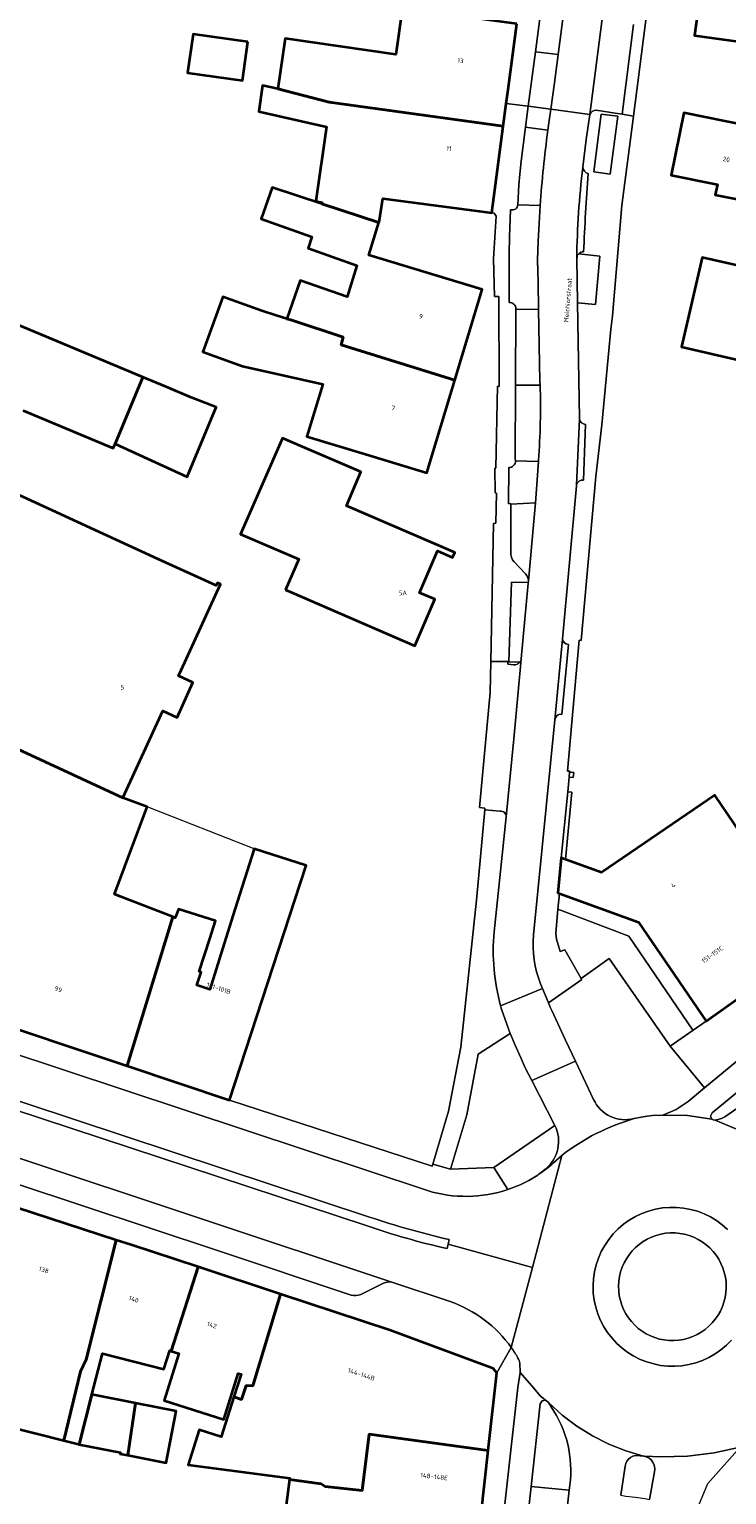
# Model space of a CAD drawing. Header units: metres. Extents: x 197700 to 204338, y 317132 to 325229.
# Tile 756 of 1056: x 203541 to 203596, y 319223 to 319338. Entities that reach past the tile are written whole.
import ezdxf
from ezdxf.enums import TextEntityAlignment as Align

# ---------------------------------------------------------------- set-up
doc = ezdxf.new("R2010")
doc.units = ezdxf.units.M
for name, color, linetype, lineweight in [('B-WE-GR-BEPLANTING_CULTUUR_BODEMBEDEKKER-GV', 90, 'Continuous', 18), ('B-WE-GR-BEPLANTING_CULTUUR_HEESTERS-GV', 90, 'Continuous', 18), ('B-WE-IE-TERREINAFSCHEIDING_KUNSTMATIG_MUUR-G', 90, 'IE-TERREINAFSCHEIDING-KUNSTMATIG-DICHT', 18), ('B-WE-IE-TERREINAFSCHEIDING_KUNSTMATIG_MUUR-GV', 90, 'Continuous', 18), ('B-WE-OG-BEBOUWING-GV', 7, 'Continuous', 35), ('B-WE-OG-BEBOUWING-T18', 10, 'Continuous', 18), ('B-WE-OG-TERREIN_ERF-GV', 7, 'Continuous', 18), ('B-WE-OG-TOPOGRAFIE-T18', 10, 'Continuous', 18), ('B-WE-VH-VERHARDING_ASFALT-GV', 252, 'Continuous', 18), ('B-WE-VH-VERHARDING_BETONSTRAATSTEEN-GV', 252, 'Continuous', 18), ('B-WE-VH-VERHARDING_GESLOTEN-GV', 252, 'Continuous', 18), ('B-WE-VH-VERHARDING_OPEN-GV', 252, 'Continuous', 18), ('B-WE-VH-VERHARDING_SIERBESTRATING-GV', 252, 'Continuous', 18), ('B-WE-VH-VERHARDING_TEGEL-GV', 252, 'Continuous', 18)]:
    doc.layers.add(name, color=color, linetype=linetype, lineweight=lineweight)
doc.styles.add('NLCS-ISO-M200-T18', font='NLCS-ISO.ttf', dxfattribs={"height": 0.36})
doc.linetypes.add('IE-TERREINAFSCHEIDING-KUNSTMATIG-DICHT', pattern='A,8,-1,[82,NLCS.SHX,S=0.75,R=90,X=0,Y=0],-1', length=10)

msp = doc.modelspace()

# ---------------------------------------------------------------- linework, layer by layer
at = {"layer": 'B-WE-GR-BEPLANTING_CULTUUR_BODEMBEDEKKER-GV'}
for points in [[(203595.396, 319252.519), (203595.596, 319252.577), (203595.892, 319252.659), (203596.166, 319252.798), (203600.598, 319255.863), (203599.782, 319256.894), (203595.165, 319253.092), (203595.041, 319252.847), (203595.139, 319252.592), (203595.242, 319252.547)], [(203596.268, 319239.426), (203596.251, 319239.804), (203596.201, 319240.179), (203596.117, 319240.549), (203596, 319240.909), (203595.852, 319241.257), (203595.673, 319241.591), (203595.465, 319241.907), (203595.23, 319242.204), (203594.969, 319242.478), (203594.684, 319242.728), (203594.379, 319242.952), (203594.054, 319243.147), (203593.714, 319243.313), (203593.36, 319243.447), (203592.995, 319243.55), (203592.623, 319243.619), (203592.246, 319243.655), (203591.867, 319243.657), (203591.49, 319243.625), (203591.117, 319243.56), (203590.752, 319243.462), (203590.396, 319243.331), (203590.054, 319243.169), (203589.727, 319242.977), (203589.419, 319242.757), (203589.132, 319242.51), (203588.868, 319242.239), (203588.63, 319241.945), (203588.418, 319241.63), (203588.236, 319241.299), (203588.084, 319240.952), (203587.963, 319240.593), (203587.875, 319240.225), (203587.821, 319239.85), (203587.8, 319239.472), (203587.813, 319239.093), (203587.859, 319238.718), (203587.939, 319238.348), (203588.052, 319237.986), (203588.196, 319237.636), (203588.372, 319237.3), (203588.576, 319236.982), (203588.808, 319236.683), (203589.066, 319236.405), (203589.348, 319236.152), (203589.651, 319235.926), (203589.973, 319235.727), (203590.312, 319235.557), (203590.664, 319235.419), (203591.028, 319235.313), (203591.399, 319235.239), (203591.776, 319235.199), (203592.154, 319235.193), (203592.532, 319235.221), (203592.906, 319235.282), (203593.272, 319235.377), (203593.629, 319235.503), (203593.973, 319235.662), (203594.302, 319235.85), (203594.612, 319236.067), (203594.902, 319236.311), (203595.169, 319236.579), (203595.41, 319236.871), (203595.625, 319237.183), (203595.811, 319237.512), (203595.967, 319237.857), (203596.092, 319238.215), (203596.183, 319238.582), (203596.242, 319238.956), (203596.267, 319239.334)]]:
    msp.add_lwpolyline(points, close=True, dxfattribs=at)
msp.add_lwpolyline([(203582.709, 319229.64), (203582.276, 319230.306), (203582.051, 319230.494), (203581.779, 319230.446), (203581.638, 319230.209), (203580.917, 319223.722), (203583.906, 319223.424)], dxfattribs=at)
msp.add_lwpolyline([(203583.906, 319223.424, 0.1851779), (203582.709, 319229.64)], format="xyb", dxfattribs=at)
at = {"layer": 'B-WE-GR-BEPLANTING_CULTUUR_HEESTERS-GV'}
for points in [[(203585.855, 319327.106), (203587.134, 319326.918), (203587.749, 319331.49), (203586.437, 319331.651)], [(203593.656, 319259.594), (203593.65, 319259.602), (203588.619, 319266.984), (203583.033, 319269.122), (203582.863, 319267.197), (203582.905, 319266.76), (203583.21, 319265.795), (203583.561, 319265.932), (203584.856, 319263.655), (203587.059, 319265.225), (203591.848, 319258.332)], [(203580.974, 319255.65), (203580.458, 319256.63), (203580.126, 319257.374), (203579.635, 319258.469), (203579.313, 319259.247), (203579.283, 319259.33), (203576.747, 319257.708), (203575.854, 319252.939), (203574.607, 319248.754), (203574.572, 319248.673), (203577.983, 319248.799), (203582.796, 319252.109)]]:
    msp.add_lwpolyline(points, close=True, dxfattribs=at)
for points in [[(203584.533, 319320.418), (203584.507, 319320.294), (203584.57, 319316.798), (203585.993, 319316.678), (203586.333, 319320.474), (203584.665, 319320.669)], [(203580.699, 319294.807), (203579.377, 319294.839), (203579.177, 319288.564), (203580.038, 319288.538)], [(203580.142, 319288.804), (203580.692, 319294.764), (203580.699, 319294.807)]]:
    msp.add_lwpolyline(points, dxfattribs=at)
for points in [[(203584.665, 319320.669, 0.1530634), (203584.533, 319320.418)], [(203580.038, 319288.538, 0.1352425), (203580.142, 319288.804)]]:
    msp.add_lwpolyline(points, format="xyb", dxfattribs=at)
at = {"layer": 'B-WE-IE-TERREINAFSCHEIDING_KUNSTMATIG_MUUR-G'}
msp.add_lwpolyline([(203559.131, 319273.85), (203550.726, 319277.156)], dxfattribs=at)
at = {"layer": 'B-WE-IE-TERREINAFSCHEIDING_KUNSTMATIG_MUUR-GV'}
for points in [[(203583.913, 319279.503), (203584.241, 319279.471), (203584.28, 319279.869), (203583.952, 319279.901)], [(203583.613, 319273.033), (203584.129, 319278.326), (203583.801, 319278.358), (203583.293, 319273.15)]]:
    msp.add_lwpolyline(points, close=True, dxfattribs=at)
at = {"layer": 'B-WE-OG-BEBOUWING-GV'}
for points in [[(203603.708, 319343.797), (203594.779, 319345.059), (203593.785, 319337.838), (203598.739, 319337.157), (203603.729, 319336.588), (203603.712, 319336.472), (203606.188, 319336.132), (203607.223, 319343.476), (203603.732, 319343.968)], [(203579.787, 319338.746), (203570.803, 319339.946), (203570.788, 319339.842), (203570.28, 319336.325), (203561.572, 319337.583), (203561, 319333.627), (203565.024, 319332.576), (203578.726, 319330.708), (203578.961, 319332.49), (203579.105, 319333.579)], [(203558.649, 319337.335), (203554.326, 319337.938), (203553.9, 319334.886), (203558.224, 319334.283)], [(203578.726, 319330.708), (203565.024, 319332.576), (203561, 319333.627), (203559.789, 319333.899), (203559.492, 319331.842), (203564.838, 319330.64), (203563.994, 319324.803), (203564.486, 319324.692), (203564.456, 319324.595), (203568.947, 319323.119), (203568.957, 319323.151), (203569.261, 319325.005), (203577.825, 319323.877)], [(203599.892, 319324.423), (203599.969, 319324.804), (203604.859, 319323.813), (203604.952, 319324.397), (203605.843, 319328.792), (203608.091, 319328.433), (203609.102, 319328.271), (203609.757, 319332.371), (203603.259, 319333.333), (203602.744, 319329.759), (203592.944, 319331.753), (203591.946, 319326.847), (203595.573, 319326.115), (203595.391, 319325.309), (203599.651, 319324.471)], [(203574.915, 319310.726), (203577.071, 319317.842), (203568.166, 319320.54), (203568.947, 319323.119), (203564.456, 319324.595), (203560.549, 319325.879), (203559.68, 319323.406), (203563.669, 319322.005), (203563.391, 319321.091), (203567.211, 319319.75), (203566.456, 319317.269), (203562.758, 319318.568), (203561.697, 319315.556), (203562.087, 319315.438), (203566.148, 319314.102), (203565.969, 319313.507)], [(203597.618, 319312.209), (203602.503, 319311.074), (203604.126, 319318.061), (203607.076, 319317.385), (203607.289, 319318.317), (203607.811, 319320.605), (203604.921, 319321.25), (203600.041, 319322.338), (203599.348, 319319.236), (203594.607, 319320.304), (203594.377, 319320.356), (203592.748, 319313.34)], [(203567.904, 319304.899), (203572.708, 319303.443), (203574.915, 319310.726), (203565.969, 319313.507), (203566.148, 319314.102), (203562.087, 319315.438), (203561.697, 319315.556), (203560.86, 319315.81), (203559.743, 319316.164), (203556.66, 319317.269), (203555.107, 319312.938), (203558.219, 319311.823), (203564.527, 319310.405), (203563.279, 319306.3)], [(203552.224, 319310.19), (203550.389, 319310.957), (203548.194, 319305.706), (203553.861, 319303.121), (203556.151, 319308.599), (203554.19, 319309.355)], [(203561.602, 319294.237), (203562.099, 319294.021), (203571.763, 319289.828), (203573.339, 319293.495), (203572.145, 319294.009), (203573.556, 319297.288), (203574.75, 319296.785), (203574.928, 319297.17), (203566.387, 319300.851), (203567.531, 319303.505), (203562.94, 319305.484), (203561.359, 319306.166), (203558.07, 319298.622), (203562.644, 319296.634)], [(203535.493, 319284.027), (203533.365, 319278.702), (203532.405, 319276.301), (203539.244, 319273.624), (203534.794, 319261.594), (203536.792, 319260.921), (203549.159, 319256.786), (203552.74, 319268.521), (203548.595, 319270.12), (203548.139, 319270.296), (203548.962, 319272.478), (203550.726, 319277.156), (203548.802, 319277.881)], [(203586.455, 319271.998), (203583.613, 319273.033), (203583.293, 319273.15), (203583.024, 319270.396), (203583.162, 319270.346), (203589.367, 319268.086), (203594.694, 319260.302), (203603.305, 319266.437), (203598.476, 319273.529), (203595.38, 319278.075)], [(203555.643, 319266.787), (203556.095, 319268.195), (203553.197, 319269.125), (203552.935, 319268.446), (203552.74, 319268.521), (203549.159, 319256.786), (203557.189, 319254.101), (203563.219, 319272.553), (203559.131, 319273.85), (203557.619, 319269.084), (203556.786, 319266.42), (203555.657, 319262.808), (203554.62, 319263.132), (203554.969, 319264.176), (203554.819, 319264.221)], [(203538.182, 319223.786), (203538.779, 319223.67), (203539.713, 319228.465), (203544.172, 319227.33), (203545.481, 319232.768), (203545.914, 319233.704), (203548.292, 319243.097), (203540.429, 319245.653), (203537.131, 319231.263), (203535.58, 319224.292), (203537.82, 319223.856)], [(203548.292, 319243.097), (203545.914, 319233.704), (203545.481, 319232.768), (203544.172, 319227.33), (203545.319, 319227.038), (203545.384, 319227.025), (203546.381, 319230.94), (203547.206, 319234.181), (203552.035, 319232.952), (203552.495, 319234.398), (203552.602, 319234.364), (203554.735, 319240.978), (203549.452, 319242.72)], [(203554.735, 319240.978), (203552.602, 319234.364), (203553.223, 319234.167), (203552.051, 319230.479), (203556.741, 319228.988), (203557.891, 319232.607), (203558.109, 319232.538), (203557.547, 319230.771), (203558.14, 319230.561), (203558.505, 319231.651), (203559.034, 319231.637), (203561.202, 319238.845)], [(203578.217, 319232.658), (203577.934, 319232.984), (203569.807, 319236.007), (203561.202, 319238.845), (203559.034, 319231.637), (203558.505, 319231.651), (203558.14, 319230.561), (203557.547, 319230.771), (203556.546, 319227.621), (203554.813, 319228.172), (203553.941, 319225.426), (203561.934, 319224.381), (203561.92, 319224.272), (203564.413, 319223.916), (203564.728, 319223.723), (203567.638, 319223.404), (203568.17, 319227.822), (203577.542, 319226.557)], [(203546.381, 319230.94), (203545.384, 319227.025), (203548.617, 319226.395), (203548.602, 319226.284), (203549.198, 319226.168), (203549.793, 319230.275)], [(203549.198, 319226.168), (203552.217, 319225.58), (203553.01, 319229.648), (203549.793, 319230.275)]]:
    msp.add_lwpolyline(points, close=True, dxfattribs=at)
for points in [[(203540.974, 319308.327), (203548.042, 319305.372), (203548.194, 319305.706), (203550.389, 319310.957), (203518.652, 319324.225)], [(203535.493, 319284.027), (203548.802, 319277.881), (203551.96, 319284.705), (203553.068, 319284.197), (203554.324, 319286.941), (203553.187, 319287.461), (203553.405, 319287.908), (203556.491, 319294.677), (203556.245, 319294.789), (203556.141, 319294.562), (203551.591, 319296.635), (203538.587, 319302.619)], [(203576.987, 319221.547), (203577.542, 319226.557), (203568.17, 319227.822), (203567.638, 319223.404), (203564.728, 319223.723), (203564.413, 319223.916), (203561.92, 319224.272), (203561.363, 319220.016)]]:
    msp.add_lwpolyline(points, dxfattribs=at)
at = {"layer": 'B-WE-OG-TERREIN_ERF-GV'}
for points in [[(203592.734, 319359.722), (203591.891, 319352.924), (203591.731, 319352.952), (203588.968, 319331.493), (203588.062, 319324.458), (203587.335, 319315.781), (203587.199, 319314.73), (203586.493, 319307.202), (203586.02, 319303.152), (203584.855, 319290.252), (203584.695, 319290.261), (203583.777, 319279.983), (203583.958, 319279.967), (203583.952, 319279.901), (203584.28, 319279.869), (203584.241, 319279.471), (203583.913, 319279.503), (203583.801, 319278.358), (203584.129, 319278.326), (203583.613, 319273.033), (203586.455, 319271.998), (203595.38, 319278.075), (203598.476, 319273.529)], [(203598.739, 319337.157), (203593.785, 319337.838), (203594.779, 319345.059), (203595.77, 319352.26), (203600.708, 319351.58)], [(203538.587, 319302.619), (203551.591, 319296.635), (203556.141, 319294.562), (203556.245, 319294.789), (203556.491, 319294.677), (203553.405, 319287.908), (203553.187, 319287.461), (203554.324, 319286.941), (203553.068, 319284.197), (203551.96, 319284.705), (203548.802, 319277.881), (203550.726, 319277.156), (203548.962, 319272.478), (203548.139, 319270.296), (203548.595, 319270.12), (203552.74, 319268.521), (203552.935, 319268.446), (203553.197, 319269.125), (203556.095, 319268.195), (203555.643, 319266.787), (203554.819, 319264.221), (203554.969, 319264.176), (203554.62, 319263.132), (203555.657, 319262.808), (203556.786, 319266.42), (203557.619, 319269.084), (203559.131, 319273.85), (203563.219, 319272.553), (203557.189, 319254.101), (203573.142, 319248.907), (203573.142, 319248.908), (203573.186, 319249.056), (203574.424, 319253.242), (203575.395, 319258.277), (203576.636, 319269.831), (203577.282, 319276.937), (203577.293, 319277.059), (203576.851, 319277.106), (203577.698, 319286.168), (203577.746, 319288.597), (203577.959, 319299.457), (203578.152, 319299.471), (203578.201, 319301.847), (203578.093, 319301.848), (203578.054, 319303.805), (203578.152, 319303.809), (203578.279, 319310.254), (203578.414, 319310.234), (203578.379, 319317.29), (203578.032, 319317.304), (203577.964, 319320.26), (203578.176, 319323.616), (203578.014, 319323.867), (203577.825, 319323.877), (203569.261, 319325.005), (203568.957, 319323.151), (203568.947, 319323.119), (203568.166, 319320.54), (203577.071, 319317.842), (203574.915, 319310.726), (203572.708, 319303.443), (203567.904, 319304.899), (203563.279, 319306.3), (203564.527, 319310.405), (203558.219, 319311.823), (203555.107, 319312.938), (203556.66, 319317.269), (203559.743, 319316.164), (203560.86, 319315.81), (203561.697, 319315.556), (203562.758, 319318.568), (203566.456, 319317.269), (203567.211, 319319.75), (203563.391, 319321.091), (203563.669, 319322.005), (203559.68, 319323.406), (203560.549, 319325.879), (203564.456, 319324.595), (203564.486, 319324.692), (203563.994, 319324.803), (203564.838, 319330.64), (203559.492, 319331.842), (203559.789, 319333.899), (203561, 319333.627), (203561.572, 319337.583), (203570.28, 319336.325), (203570.788, 319339.842)], [(203599.651, 319324.471), (203595.391, 319325.309), (203595.573, 319326.115), (203591.946, 319326.847), (203592.944, 319331.753), (203602.744, 319329.759)], [(203518.652, 319324.225), (203550.389, 319310.957), (203552.224, 319310.19), (203554.19, 319309.355), (203556.151, 319308.599), (203553.861, 319303.121), (203548.194, 319305.706), (203548.042, 319305.372), (203540.974, 319308.327)], [(203561.363, 319220.016), (203561.92, 319224.272), (203561.934, 319224.381), (203553.941, 319225.426), (203554.813, 319228.172), (203556.546, 319227.621), (203557.547, 319230.771), (203558.109, 319232.538), (203557.891, 319232.607), (203556.741, 319228.988), (203552.051, 319230.479), (203553.223, 319234.167), (203552.602, 319234.364), (203552.495, 319234.398), (203552.035, 319232.952), (203547.206, 319234.181), (203546.381, 319230.94), (203549.793, 319230.275), (203553.01, 319229.648), (203552.217, 319225.58), (203549.198, 319226.168), (203548.602, 319226.284), (203548.617, 319226.395), (203545.384, 319227.025), (203545.319, 319227.038), (203544.172, 319227.33), (203539.713, 319228.465)]]:
    msp.add_lwpolyline(points, dxfattribs=at)
for points in [[(203558.649, 319337.335), (203558.224, 319334.283), (203553.9, 319334.886), (203554.326, 319337.938)], [(203602.503, 319311.074), (203597.618, 319312.209), (203592.748, 319313.34), (203594.377, 319320.356), (203594.607, 319320.304), (203599.348, 319319.236), (203600.041, 319322.338), (203604.921, 319321.25), (203607.811, 319320.605), (203607.289, 319318.317), (203607.076, 319317.385), (203604.126, 319318.061)], [(203562.099, 319294.021), (203561.602, 319294.237), (203562.644, 319296.634), (203558.07, 319298.622), (203561.359, 319306.166), (203562.94, 319305.484), (203567.531, 319303.505), (203566.387, 319300.851), (203574.928, 319297.17), (203574.75, 319296.785), (203573.556, 319297.288), (203572.145, 319294.009), (203573.339, 319293.495), (203571.763, 319289.828)]]:
    msp.add_lwpolyline(points, close=True, dxfattribs=at)
at = {"layer": 'B-WE-VH-VERHARDING_ASFALT-GV'}
for points in [[(203572.775, 319246.983), (203534.61, 319259.631), (203489.625, 319274.625), (203481.829, 319277.216), (203480.62, 319273.916), (203489.552, 319270.955), (203533.413, 319256.396), (203568.198, 319244.905)], [(203567.939, 319244.238), (203533.161, 319255.693), (203489.308, 319270.236), (203480.36, 319273.207), (203479.2, 319270.045), (203492.105, 319265.647), (203505.085, 319261.34), (203506.983, 319260.71), (203524.942, 319254.751), (203569.966, 319239.786)], [(203600.598, 319255.863), (203596.166, 319252.798), (203595.892, 319252.659), (203595.596, 319252.577), (203595.396, 319252.519), (203597.834, 319251.491)], [(203601.303, 319249.317), (203600.614, 319249.793), (203597.834, 319251.491), (203595.396, 319252.519), (203595.242, 319252.547), (203595.139, 319252.592), (203593.221, 319252.902), (203591.28, 319252.921), (203590.477, 319252.902), (203590.058, 319252.845), (203589.571, 319252.768), (203589.021, 319252.648)], [(203574.466, 319243.128), (203574.395, 319242.774), (203581.032, 319240.943), (203583.325, 319249.753), (203582.686, 319249.16)], [(203583.325, 319249.753), (203581.032, 319240.943), (203579.36, 319234.643)], [(203581.532, 319248.268), (203581.449, 319248.204), (203580.749, 319247.776), (203580.058, 319247.429), (203579.092, 319247.066)], [(203589.83, 319226.096), (203591.12, 319226.042), (203593.224, 319226.106), (203595.313, 319226.357), (203597.372, 319226.794), (203598.153, 319227.352), (203599.626, 319228.231), (203600.276, 319228.664), (203600.88, 319229.16), (203601.431, 319229.713), (203601.925, 319230.318), (203603.162, 319232), (203603.705, 319232.801), (203604.183, 319233.643), (203604.595, 319234.519), (203604.937, 319235.425), (203605.207, 319236.354), (203605.404, 319237.302), (203605.526, 319238.262), (203605.568, 319239.122), (203605.607, 319242.944), (203605.892, 319244.706), (203601.853, 319248.748)], [(203596.378, 319243.926), (203595.958, 319244.295), (203595.507, 319244.625), (203595.028, 319244.914), (203594.525, 319245.158), (203594.003, 319245.357), (203593.465, 319245.508), (203592.915, 319245.61), (203592.359, 319245.663), (203591.8, 319245.666), (203591.243, 319245.619), (203590.693, 319245.523), (203590.153, 319245.378), (203589.628, 319245.185), (203589.123, 319244.946), (203588.641, 319244.663), (203588.186, 319244.337), (203587.763, 319243.973), (203587.373, 319243.572), (203587.021, 319243.138), (203586.709, 319242.675), (203586.44, 319242.185), (203586.215, 319241.673), (203586.037, 319241.143), (203585.907, 319240.599), (203585.827, 319240.046), (203585.795, 319239.488), (203585.814, 319238.93), (203585.883, 319238.375), (203586.001, 319237.829), (203586.168, 319237.295), (203586.381, 319236.779), (203586.64, 319236.283), (203586.942, 319235.813), (203587.284, 319235.371), (203587.665, 319234.962), (203588.081, 319234.588), (203588.528, 319234.254), (203589.004, 319233.96), (203589.504, 319233.71), (203590.024, 319233.506), (203590.561, 319233.349), (203591.109, 319233.241), (203591.665, 319233.182), (203592.224, 319233.173), (203592.781, 319233.213), (203593.333, 319233.304), (203593.874, 319233.443), (203594.4, 319233.631), (203594.908, 319233.864), (203595.393, 319234.142), (203595.851, 319234.462), (203596.279, 319234.822), (203596.673, 319235.219)], [(203596.673, 319235.219), (203596.279, 319234.822), (203595.851, 319234.462), (203595.393, 319234.142), (203594.908, 319233.864), (203594.4, 319233.631), (203593.874, 319233.443), (203593.333, 319233.304), (203592.781, 319233.213), (203592.224, 319233.173), (203591.665, 319233.182), (203591.109, 319233.241), (203590.561, 319233.349), (203590.024, 319233.506), (203589.504, 319233.71), (203589.004, 319233.96), (203588.528, 319234.254), (203588.081, 319234.588), (203587.665, 319234.962), (203587.284, 319235.371), (203586.942, 319235.813), (203586.64, 319236.283), (203586.381, 319236.779), (203586.168, 319237.295), (203586.001, 319237.829), (203585.883, 319238.375), (203585.814, 319238.93), (203585.795, 319239.488), (203585.827, 319240.046), (203585.907, 319240.599), (203586.037, 319241.143), (203586.215, 319241.673), (203586.44, 319242.185), (203586.709, 319242.675), (203587.021, 319243.138), (203587.373, 319243.572), (203587.763, 319243.973), (203588.186, 319244.337), (203588.641, 319244.663), (203589.123, 319244.946), (203589.628, 319245.185), (203590.153, 319245.378), (203590.693, 319245.523), (203591.243, 319245.619), (203591.8, 319245.666), (203592.359, 319245.663), (203592.915, 319245.61), (203593.465, 319245.508), (203594.003, 319245.357), (203594.525, 319245.158), (203595.028, 319244.914), (203595.507, 319244.625), (203595.958, 319244.295), (203596.378, 319243.926)], [(203579.36, 319234.643), (203581.032, 319240.943), (203574.395, 319242.774), (203574.323, 319242.42)], [(203569.966, 319239.786), (203574.548, 319238.26)], [(203580.032, 319233.416), (203580.053, 319232.668), (203581.128, 319231.439), (203581.641, 319230.836), (203582.051, 319230.494), (203582.276, 319230.306), (203583.351, 319229.336), (203584.509, 319228.466), (203585.74, 319227.703), (203587.034, 319227.052), (203588.381, 319226.52), (203589.77, 319226.111), (203589.83, 319226.096)], [(203587.99, 319223.031), (203588.314, 319225.309), (203588.365, 319225.511), (203588.455, 319225.699), (203588.582, 319225.864), (203588.74, 319226), (203588.922, 319226.101), (203589.121, 319226.163), (203589.83, 319226.096), (203589.77, 319226.111), (203588.381, 319226.52), (203587.034, 319227.052), (203585.74, 319227.703), (203584.509, 319228.466), (203583.351, 319229.336), (203582.276, 319230.306), (203582.709, 319229.64)], [(203593.862, 319221.621), (203594.813, 319223.958), (203597.372, 319226.794), (203595.313, 319226.357), (203593.224, 319226.106), (203591.12, 319226.042), (203589.83, 319226.096), (203590.199, 319225.937), (203590.354, 319225.808), (203590.481, 319225.651), (203590.575, 319225.473), (203590.634, 319225.28), (203590.655, 319225.08), (203590.637, 319224.879), (203590.225, 319222.691)], [(203576.986, 319163.852), (203578.209, 319172.865), (203579.284, 319181.899), (203583.906, 319223.424), (203580.917, 319223.722), (203580.209, 319217.365), (203581.203, 319217.275), (203579.335, 319200.37), (203578.345, 319200.478), (203577.889, 319196.457), (203578.888, 319196.345), (203576.917, 319179.008), (203577.498, 319178.27), (203576.78, 319177.691), (203575.418, 319167.122), (203574.517, 319160.615), (203573.477, 319160.79), (203572.803, 319156.607), (203573.909, 319156.44), (203571.982, 319144.699)], [(203583.906, 319223.424), (203579.284, 319181.899), (203578.209, 319172.865), (203576.986, 319163.852)]]:
    msp.add_lwpolyline(points, dxfattribs=at)
for points in [[(203589.021, 319252.648, 0.0936573), (203583.325, 319249.753)], [(203582.686, 319249.16, -0.0351155), (203581.532, 319248.268)], [(203579.092, 319247.066, -0.1562369), (203572.775, 319246.983)], [(203568.198, 319244.905, 0.022201), (203574.466, 319243.128)], [(203574.323, 319242.42, -0.0276465), (203567.939, 319244.238)], [(203574.548, 319238.26, -0.1549545), (203579.36, 319234.643)], [(203579.36, 319234.643, -0.0243525), (203579.888, 319233.818)], [(203579.888, 319233.818, -0.0888454), (203580.032, 319233.416)], [(203582.709, 319229.64, -0.1851779), (203583.906, 319223.424)]]:
    msp.add_lwpolyline(points, format="xyb", dxfattribs=at)
msp.add_lwpolyline([(203596.268, 319239.426), (203596.267, 319239.334), (203596.242, 319238.956), (203596.183, 319238.582), (203596.092, 319238.215), (203595.967, 319237.857), (203595.811, 319237.512), (203595.625, 319237.183), (203595.41, 319236.871), (203595.169, 319236.579), (203594.902, 319236.311), (203594.612, 319236.067), (203594.302, 319235.85), (203593.973, 319235.662), (203593.629, 319235.503), (203593.272, 319235.377), (203592.906, 319235.282), (203592.532, 319235.221), (203592.154, 319235.193), (203591.776, 319235.199), (203591.399, 319235.239), (203591.028, 319235.313), (203590.664, 319235.419), (203590.312, 319235.557), (203589.973, 319235.727), (203589.651, 319235.926), (203589.348, 319236.152), (203589.066, 319236.405), (203588.808, 319236.683), (203588.576, 319236.982), (203588.372, 319237.3), (203588.196, 319237.636), (203588.052, 319237.986), (203587.939, 319238.348), (203587.859, 319238.718), (203587.813, 319239.093), (203587.8, 319239.472), (203587.821, 319239.85), (203587.875, 319240.225), (203587.963, 319240.593), (203588.084, 319240.952), (203588.236, 319241.299), (203588.418, 319241.63), (203588.63, 319241.945), (203588.868, 319242.239), (203589.132, 319242.51), (203589.419, 319242.757), (203589.727, 319242.977), (203590.054, 319243.169), (203590.396, 319243.331), (203590.752, 319243.462), (203591.117, 319243.56), (203591.49, 319243.625), (203591.867, 319243.657), (203592.246, 319243.655), (203592.623, 319243.619), (203592.995, 319243.55), (203593.36, 319243.447), (203593.714, 319243.313), (203594.054, 319243.147), (203594.379, 319242.952), (203594.684, 319242.728), (203594.969, 319242.478), (203595.23, 319242.204), (203595.465, 319241.907), (203595.673, 319241.591), (203595.852, 319241.257), (203596, 319240.909), (203596.117, 319240.549), (203596.201, 319240.179), (203596.251, 319239.804)], close=True, dxfattribs=at)
at = {"layer": 'B-WE-VH-VERHARDING_BETONSTRAATSTEEN-GV'}
for points in [[(203584.594, 319348.294), (203584.244, 319345.569), (203583.803, 319342.157), (203583.05, 319336.34), (203582.762, 319334.112), (203582.465, 319332.028), (203585.527, 319331.624), (203586.592, 319339.741), (203587.405, 319345.885), (203588.229, 319352.329), (203589.117, 319359.047), (203589.469, 319360.746), (203589.656, 319361.719), (203590.989, 319367.258), (203591.023, 319367.401), (203591.385, 319368.694), (203591.664, 319369.663), (203591.896, 319370.209), (203592.657, 319372.479), (203593.57, 319374.99), (203595.248, 319379.561), (203596.984, 319384.041)], [(203588.561, 319339.481), (203586.592, 319339.741), (203585.527, 319331.624)], [(203586.025, 319331.953), (203587.519, 319331.725), (203588.07, 319331.631), (203588.974, 319338.684)], [(203584.993, 319327.462), (203585.256, 319329.655), (203585.527, 319331.624), (203582.465, 319332.028), (203582.339, 319331.139), (203582.236, 319330.373)], [(203582.236, 319330.373), (203580.478, 319330.619), (203580.127, 319327.949), (203580.028, 319326.917), (203579.952, 319326.084), (203579.866, 319324.523)], [(203579.307, 319324.125), (203579.215, 319322.006), (203579.183, 319320.674), (203579.197, 319319.463), (203579.205, 319316.817)], [(203579.717, 319316.345), (203579.719, 319316.283), (203581.508, 319316.3), (203581.467, 319318.439), (203581.431, 319320.152), (203581.469, 319321.646), (203581.518, 319322.566), (203581.625, 319324.45), (203579.866, 319324.523)], [(203579.866, 319324.523), (203581.625, 319324.45)], [(203581.625, 319324.45), (203581.518, 319322.566), (203581.469, 319321.646), (203581.431, 319320.152), (203581.467, 319318.439), (203581.508, 319316.3), (203581.618, 319310.609), (203581.628, 319310.329)], [(203581.113, 319267.088), (203582.787, 319284.001), (203583.393, 319290.354), (203584.487, 319302.424), (203584.49, 319302.49), (203584.73, 319307.667), (203584.733, 319307.738), (203584.57, 319316.798), (203584.507, 319320.294)], [(203584.507, 319320.294), (203584.533, 319320.418)], [(203581.628, 319310.329), (203579.686, 319310.319), (203579.663, 319304.555), (203579.694, 319304.365), (203581.491, 319304.338), (203581.497, 319304.43)], [(203584.73, 319307.667), (203584.49, 319302.49)], [(203585.036, 319302.866), (203585.209, 319307.24)], [(203581.497, 319304.43), (203581.491, 319304.338), (203581.356, 319302.139), (203581.263, 319301.08), (203581.136, 319299.643), (203580.707, 319294.936), (203580.706, 319294.87), (203580.699, 319294.807), (203580.692, 319294.764), (203580.142, 319288.804), (203580.118, 319288.501), (203579.563, 319282.516), (203578.958, 319276.389)], [(203579.173, 319303.861), (203579.145, 319301.004), (203579.324, 319301.01), (203579.324, 319300.961)], [(203579.324, 319300.961), (203581.263, 319301.08), (203581.356, 319302.139), (203581.491, 319304.338), (203579.694, 319304.365)], [(203581.263, 319301.08), (203579.324, 319300.961), (203579.329, 319297.04)], [(203580.707, 319294.936), (203581.136, 319299.643), (203581.263, 319301.08)], [(203579.552, 319296.456), (203580.482, 319295.488)], [(203583.393, 319290.354), (203582.787, 319284.001), (203582.835, 319284.158)], [(203583.342, 319284.438), (203583.85, 319289.945)], [(203579.56, 319288.342), (203579.096, 319288.387), (203579.092, 319288.588), (203577.746, 319288.597), (203577.698, 319286.168), (203576.851, 319277.106), (203577.293, 319277.059), (203577.282, 319276.937), (203578.485, 319276.814)], [(203578.958, 319276.389), (203579.563, 319282.516), (203580.118, 319288.501), (203580.142, 319288.804)], [(203578.958, 319276.389), (203578.012, 319267.334)], [(203578.525, 319261.513), (203581.808, 319262.888), (203581.66, 319263.247)], [(203569.966, 319239.786), (203524.942, 319254.751), (203506.983, 319260.71), (203506.339, 319258.842), (203524.299, 319252.868), (203556.323, 319242.246), (203566.755, 319238.762)], [(203567.521, 319238.81), (203569.31, 319239.714)]]:
    msp.add_lwpolyline(points, dxfattribs=at)
for points in [[(203582.031, 319342.402), (203581.682, 319339.769), (203581.259, 319336.552), (203583.05, 319336.34), (203583.803, 319342.157)], [(203583.05, 319336.34), (203581.259, 319336.552), (203580.694, 319332.262), (203582.465, 319332.028), (203582.762, 319334.112)], [(203580.478, 319330.619), (203582.236, 319330.373), (203582.339, 319331.139), (203582.465, 319332.028), (203580.694, 319332.262)], [(203581.508, 319316.3), (203579.719, 319316.283), (203579.709, 319316.283), (203579.686, 319310.319), (203581.628, 319310.329), (203581.618, 319310.609)], [(203580.126, 319257.374), (203580.458, 319256.63), (203580.974, 319255.65), (203584.416, 319257.163), (203583.634, 319258.825), (203582.857, 319260.478), (203582.542, 319261.143), (203582.415, 319261.411), (203582.278, 319261.744), (203581.808, 319262.888), (203578.525, 319261.513), (203578.6, 319261.248), (203579.146, 319259.714), (203579.283, 319259.33), (203579.313, 319259.247), (203579.635, 319258.469)]]:
    msp.add_lwpolyline(points, close=True, dxfattribs=at)
for points in [[(203585.527, 319331.624, -0.2857682), (203586.025, 319331.953)], [(203581.625, 319324.45, -0.0142859), (203582.236, 319330.373)], [(203582.236, 319330.373, 0.0142859), (203581.625, 319324.45)], [(203584.993, 319327.462, 0.0264984), (203584.507, 319320.294)], [(203584.507, 319320.294, -0.0264984), (203584.993, 319327.462)], [(203585.404, 319326.963, -0.2925491), (203584.993, 319327.462)], [(203585.045, 319320.807, -0.0069425), (203585.404, 319326.963)], [(203579.866, 319324.523, -0.5046583), (203579.307, 319324.125)], [(203584.533, 319320.418, -0.1530634), (203584.665, 319320.669)], [(203584.665, 319320.669, -0.2206263), (203585.045, 319320.807)], [(203579.205, 319316.817, -0.4657731), (203579.717, 319316.345)], [(203581.497, 319304.43, 0.0269517), (203581.628, 319310.329)], [(203581.628, 319310.329, -0.0269517), (203581.497, 319304.43)], [(203585.209, 319307.24, -0.3462117), (203584.73, 319307.667)], [(203579.694, 319304.365, -0.4342898), (203579.173, 319303.861)], [(203584.49, 319302.49, -0.3598523), (203585.036, 319302.866)], [(203579.329, 319297.04, 0.1457347), (203579.552, 319296.456)], [(203580.482, 319295.488, -0.1884485), (203580.707, 319294.936)], [(203583.85, 319289.945, -0.3598342), (203583.393, 319290.354)], [(203580.038, 319288.538, -0.2587941), (203579.56, 319288.342)], [(203580.142, 319288.804, -0.1352425), (203580.038, 319288.538)], [(203582.835, 319284.158, -0.3761714), (203583.342, 319284.438)], [(203578.485, 319276.814, -0.4475742), (203578.958, 319276.389)], [(203578.012, 319267.334, 0.0898608), (203578.525, 319261.513)], [(203581.66, 319263.247, -0.1178105), (203581.113, 319267.088)], [(203566.755, 319238.762, 0.125163), (203567.521, 319238.81)], [(203569.31, 319239.714, -0.1342028), (203569.966, 319239.786)]]:
    msp.add_lwpolyline(points, format="xyb", dxfattribs=at)
at = {"layer": 'B-WE-VH-VERHARDING_GESLOTEN-GV'}
for points in [[(203585.833, 319254.151), (203584.416, 319257.163), (203580.974, 319255.65), (203582.796, 319252.109)], [(203582.686, 319249.16), (203583.325, 319249.753)], [(203582.068, 319248.684), (203581.532, 319248.268)]]:
    msp.add_lwpolyline(points, dxfattribs=at)
for points in [[(203589.021, 319252.648, -0.3657955), (203585.833, 319254.151)], [(203583.325, 319249.753, -0.0936573), (203589.021, 319252.648)], [(203582.796, 319252.109, -0.3427417), (203582.068, 319248.684)], [(203581.532, 319248.268, 0.0351155), (203582.686, 319249.16)]]:
    msp.add_lwpolyline(points, format="xyb", dxfattribs=at)
at = {"layer": 'B-WE-VH-VERHARDING_OPEN-GV'}
msp.add_lwpolyline([(203594.694, 319260.302), (203589.367, 319268.086), (203583.162, 319270.346), (203583.033, 319269.122), (203588.619, 319266.984), (203593.65, 319259.602), (203593.656, 319259.594)], close=True, dxfattribs=at)
at = {"layer": 'B-WE-VH-VERHARDING_SIERBESTRATING-GV'}
for points in [[(203573.142, 319248.907), (203557.189, 319254.101), (203549.159, 319256.786), (203536.792, 319260.921), (203534.794, 319261.594), (203521.07, 319266.214), (203513.613, 319268.725), (203513.828, 319269.469), (203513.349, 319269.664), (203513.302, 319269.542), (203510.442, 319270.641), (203510.506, 319270.809), (203504.18, 319273.218), (203506.006, 319278.448), (203502.979, 319279.505), (203494.001, 319282.707), (203494.095, 319282.86), (203493.136, 319283.202), (203490.967, 319277.1), (203482.867, 319280.048), (203481.829, 319277.216), (203489.625, 319274.625), (203534.61, 319259.631), (203572.775, 319246.983)], [(203568.198, 319244.905), (203533.413, 319256.396), (203489.552, 319270.955), (203480.62, 319273.916), (203480.36, 319273.207), (203489.308, 319270.236), (203533.161, 319255.693), (203567.939, 319244.238)], [(203566.755, 319238.762), (203556.323, 319242.246), (203524.299, 319252.868)], [(203579.092, 319247.066), (203577.983, 319248.799), (203574.572, 319248.673), (203573.186, 319249.056), (203573.142, 319248.908), (203573.142, 319248.907)], [(203540.429, 319245.653), (203548.292, 319243.097), (203549.452, 319242.72), (203554.735, 319240.978), (203561.202, 319238.845), (203569.807, 319236.007), (203577.934, 319232.984), (203578.217, 319232.658), (203579.36, 319234.643)], [(203574.323, 319242.42), (203574.395, 319242.774), (203574.466, 319243.128)], [(203569.31, 319239.714), (203567.521, 319238.81)], [(203574.548, 319238.26), (203569.966, 319239.786)]]:
    msp.add_lwpolyline(points, dxfattribs=at)
for points in [[(203572.775, 319246.983, 0.1562369), (203579.092, 319247.066)], [(203574.466, 319243.128, -0.022201), (203568.198, 319244.905)], [(203567.939, 319244.238, 0.0276465), (203574.323, 319242.42)], [(203567.521, 319238.81, -0.125163), (203566.755, 319238.762)], [(203569.966, 319239.786, 0.1342028), (203569.31, 319239.714)], [(203579.36, 319234.643, 0.1549545), (203574.548, 319238.26)]]:
    msp.add_lwpolyline(points, format="xyb", dxfattribs=at)
msp.add_lwpolyline([(203589.135, 319222.862), (203589.854, 319222.766), (203590.225, 319222.691), (203590.637, 319224.879), (203590.655, 319225.08), (203590.634, 319225.28), (203590.575, 319225.473), (203590.481, 319225.651), (203590.354, 319225.808), (203590.199, 319225.937), (203589.83, 319226.096), (203589.121, 319226.163), (203588.922, 319226.101), (203588.74, 319226), (203588.582, 319225.864), (203588.455, 319225.699), (203588.365, 319225.511), (203588.314, 319225.309), (203587.99, 319223.031), (203588.381, 319222.962)], close=True, dxfattribs=at)
at = {"layer": 'B-WE-VH-VERHARDING_TEGEL-GV'}
for points in [[(203579.787, 319338.746), (203579.105, 319333.579), (203578.961, 319332.49), (203580.694, 319332.262), (203581.259, 319336.552), (203581.682, 319339.769), (203582.031, 319342.402), (203582.513, 319346.037), (203582.851, 319348.554), (203583.648, 319354.483), (203583.733, 319355.119), (203584.217, 319358.604), (203584.493, 319360.353), (203584.508, 319360.447)], [(203588.974, 319338.684), (203588.07, 319331.631), (203588.968, 319331.493), (203591.731, 319352.952), (203591.891, 319352.924), (203592.734, 319359.722)], [(203579.866, 319324.523), (203579.952, 319326.084), (203580.028, 319326.917), (203580.127, 319327.949), (203580.478, 319330.619), (203580.694, 319332.262), (203578.961, 319332.49), (203578.726, 319330.708)], [(203583.024, 319270.396), (203583.293, 319273.15), (203583.801, 319278.358), (203583.913, 319279.503), (203583.952, 319279.901), (203583.958, 319279.967), (203583.777, 319279.983), (203584.695, 319290.261), (203584.855, 319290.252), (203586.02, 319303.152), (203586.493, 319307.202), (203587.199, 319314.73), (203587.335, 319315.781), (203588.062, 319324.458), (203588.968, 319331.493), (203588.07, 319331.631), (203587.519, 319331.725), (203586.025, 319331.953)], [(203585.527, 319331.624), (203585.256, 319329.655), (203584.993, 319327.462)], [(203578.726, 319330.708), (203577.825, 319323.877), (203578.014, 319323.867), (203578.176, 319323.616), (203577.964, 319320.26), (203578.032, 319317.304), (203578.379, 319317.29), (203578.414, 319310.234), (203578.279, 319310.254), (203578.152, 319303.809), (203578.054, 319303.805), (203578.093, 319301.848), (203578.201, 319301.847), (203578.152, 319299.471), (203577.959, 319299.457), (203577.746, 319288.597), (203579.092, 319288.588), (203579.096, 319288.387), (203579.56, 319288.342)], [(203579.205, 319316.817), (203579.197, 319319.463), (203579.183, 319320.674), (203579.215, 319322.006), (203579.307, 319324.125)], [(203584.665, 319320.669), (203586.333, 319320.474), (203585.993, 319316.678), (203584.57, 319316.798), (203584.733, 319307.738), (203584.73, 319307.667)], [(203579.694, 319304.365), (203579.663, 319304.555), (203579.686, 319310.319), (203579.709, 319316.283), (203579.719, 319316.283), (203579.717, 319316.345)], [(203585.209, 319307.24), (203585.036, 319302.866)], [(203579.329, 319297.04), (203579.324, 319300.961), (203579.324, 319301.01), (203579.145, 319301.004), (203579.173, 319303.861)], [(203584.49, 319302.49), (203584.487, 319302.424), (203583.393, 319290.354)], [(203580.482, 319295.488), (203579.552, 319296.456)], [(203580.038, 319288.538), (203579.177, 319288.564), (203579.377, 319294.839), (203580.699, 319294.807), (203580.706, 319294.87), (203580.707, 319294.936)], [(203583.85, 319289.945), (203583.342, 319284.438)], [(203582.835, 319284.158), (203582.787, 319284.001), (203581.113, 319267.088)], [(203578.485, 319276.814), (203577.282, 319276.937), (203576.636, 319269.831), (203575.395, 319258.277), (203574.424, 319253.242), (203573.186, 319249.056), (203574.572, 319248.673), (203574.607, 319248.754), (203575.854, 319252.939), (203576.747, 319257.708), (203579.283, 319259.33), (203579.146, 319259.714), (203578.6, 319261.248), (203578.525, 319261.513)], [(203578.012, 319267.334), (203578.958, 319276.389)], [(203581.66, 319263.247), (203581.808, 319262.888), (203582.278, 319261.744), (203584.909, 319263.585), (203584.867, 319263.636), (203584.856, 319263.655), (203583.561, 319265.932), (203583.21, 319265.795), (203582.905, 319266.76), (203582.863, 319267.197), (203583.033, 319269.122), (203583.162, 319270.346), (203583.024, 319270.396)], [(203603.305, 319266.437), (203594.694, 319260.302), (203593.656, 319259.594), (203591.848, 319258.332), (203594.559, 319255.06), (203598.586, 319258.398)], [(203589.021, 319252.648), (203589.571, 319252.768), (203590.058, 319252.845), (203590.477, 319252.902), (203591.28, 319252.921), (203592.334, 319253.366), (203593.284, 319254.004), (203594.559, 319255.06), (203591.848, 319258.332), (203587.059, 319265.225), (203584.856, 319263.655), (203584.867, 319263.636), (203584.909, 319263.585), (203582.278, 319261.744), (203582.415, 319261.411), (203582.542, 319261.143), (203582.857, 319260.478), (203583.634, 319258.825)], [(203583.634, 319258.825), (203584.416, 319257.163), (203585.833, 319254.151)], [(203598.586, 319258.398), (203594.559, 319255.06), (203593.284, 319254.004), (203592.334, 319253.366), (203591.28, 319252.921), (203593.221, 319252.902), (203595.139, 319252.592), (203595.041, 319252.847), (203595.165, 319253.092), (203599.782, 319256.894)], [(203582.796, 319252.109), (203577.983, 319248.799)], [(203577.983, 319248.799), (203579.092, 319247.066), (203580.058, 319247.429), (203580.749, 319247.776), (203581.449, 319248.204), (203581.532, 319248.268), (203582.068, 319248.684)], [(203579.36, 319234.643), (203578.217, 319232.658), (203577.542, 319226.557), (203576.987, 319221.547), (203576.616, 319218.205)], [(203565.695, 319128.647), (203567.528, 319138.189), (203570.921, 319156.966), (203571.916, 319163.198), (203573.174, 319172.15), (203574.375, 319182.127), (203579.885, 319231.502), (203580.053, 319232.668), (203580.032, 319233.416)], [(203570.463, 319132.937), (203572.02, 319137.202), (203569.396, 319137.738), (203572.803, 319156.607), (203573.477, 319160.79), (203574.724, 319169.537), (203575.948, 319179.483), (203577.889, 319196.457), (203578.345, 319200.478), (203580.209, 319217.365), (203580.917, 319223.722), (203581.638, 319230.209), (203581.779, 319230.446), (203582.051, 319230.494), (203581.641, 319230.836), (203581.128, 319231.439), (203580.053, 319232.668), (203579.885, 319231.502), (203574.375, 319182.127), (203573.174, 319172.15), (203571.916, 319163.198), (203570.921, 319156.966), (203567.528, 319138.189), (203565.695, 319128.647)]]:
    msp.add_lwpolyline(points, dxfattribs=at)
for points in [[(203586.025, 319331.953, 0.2857682), (203585.527, 319331.624)], [(203584.993, 319327.462, 0.2925491), (203585.404, 319326.963)], [(203585.404, 319326.963, 0.0069425), (203585.045, 319320.807)], [(203579.307, 319324.125, 0.5046583), (203579.866, 319324.523)], [(203585.045, 319320.807, 0.2206263), (203584.665, 319320.669)], [(203579.717, 319316.345, 0.4657731), (203579.205, 319316.817)], [(203584.73, 319307.667, 0.3462117), (203585.209, 319307.24)], [(203579.173, 319303.861, 0.4342898), (203579.694, 319304.365)], [(203585.036, 319302.866, 0.3598523), (203584.49, 319302.49)], [(203579.552, 319296.456, -0.1457347), (203579.329, 319297.04)], [(203580.707, 319294.936, 0.1884485), (203580.482, 319295.488)], [(203583.393, 319290.354, 0.3598342), (203583.85, 319289.945)], [(203579.56, 319288.342, 0.2587941), (203580.038, 319288.538)], [(203583.342, 319284.438, 0.3761714), (203582.835, 319284.158)], [(203578.958, 319276.389, 0.4475742), (203578.485, 319276.814)], [(203578.525, 319261.513, -0.0898608), (203578.012, 319267.334)], [(203581.113, 319267.088, 0.1178105), (203581.66, 319263.247)], [(203585.833, 319254.151, 0.3657955), (203589.021, 319252.648)], [(203582.068, 319248.684, 0.3427417), (203582.796, 319252.109)], [(203579.888, 319233.818, 0.0243525), (203579.36, 319234.643)], [(203580.032, 319233.416, 0.0888454), (203579.888, 319233.818)]]:
    msp.add_lwpolyline(points, format="xyb", dxfattribs=at)
msp.add_lwpolyline([(203587.134, 319326.918), (203585.855, 319327.106), (203586.437, 319331.651), (203587.749, 319331.49)], close=True, dxfattribs=at)

# ---------------------------------------------------------------- texts
at = {"layer": 'B-WE-OG-BEBOUWING-T18', "style": 'NLCS-ISO-M200-T18'}
for s, rotation, p in [('13', 352.5, (203575.37, 319335.847)), ('11', 352.5, (203574.459, 319328.945)), ('20', 348.5, (203596.28, 319328.088)), ('9', 343.2, (203572.254, 319315.739)), ('7', 343.2, (203570.073, 319308.539)), ('4', 34.2, (203592.1, 319271.002)), ('151-151C', 35.4, (203595.173, 319265.554)), ('99', 341.6, (203543.735, 319262.817)), ('101-101B', 341.9, (203556.352, 319262.892)), ('138', 342, (203542.589, 319240.745)), ('140', 341.8, (203549.664, 319238.438)), ('142', 341.8, (203555.808, 319236.412)), ('144-144B', 341.8, (203567.572, 319232.532)), ('148-148E', 353.7, (203573.289, 319224.492))]:
    msp.add_text(s, height=0.36, rotation=rotation, dxfattribs=at).set_placement(p, align=Align.MIDDLE)
for s, p in [('5A', (203570.832, 319293.985)), ('5', (203548.763, 319286.573))]:
    msp.add_text(s, height=0.36, dxfattribs=at).set_placement(p, align=Align.MIDDLE)
at = {"layer": 'B-WE-OG-TOPOGRAFIE-T18', "style": 'NLCS-ISO-M200-T18'}
msp.add_text('Melchiorstraat', height=0.36, rotation=85.1, dxfattribs=at).set_placement((203583.811, 319317.016), align=Align.MIDDLE)

doc.saveas('drawing.dxf')
